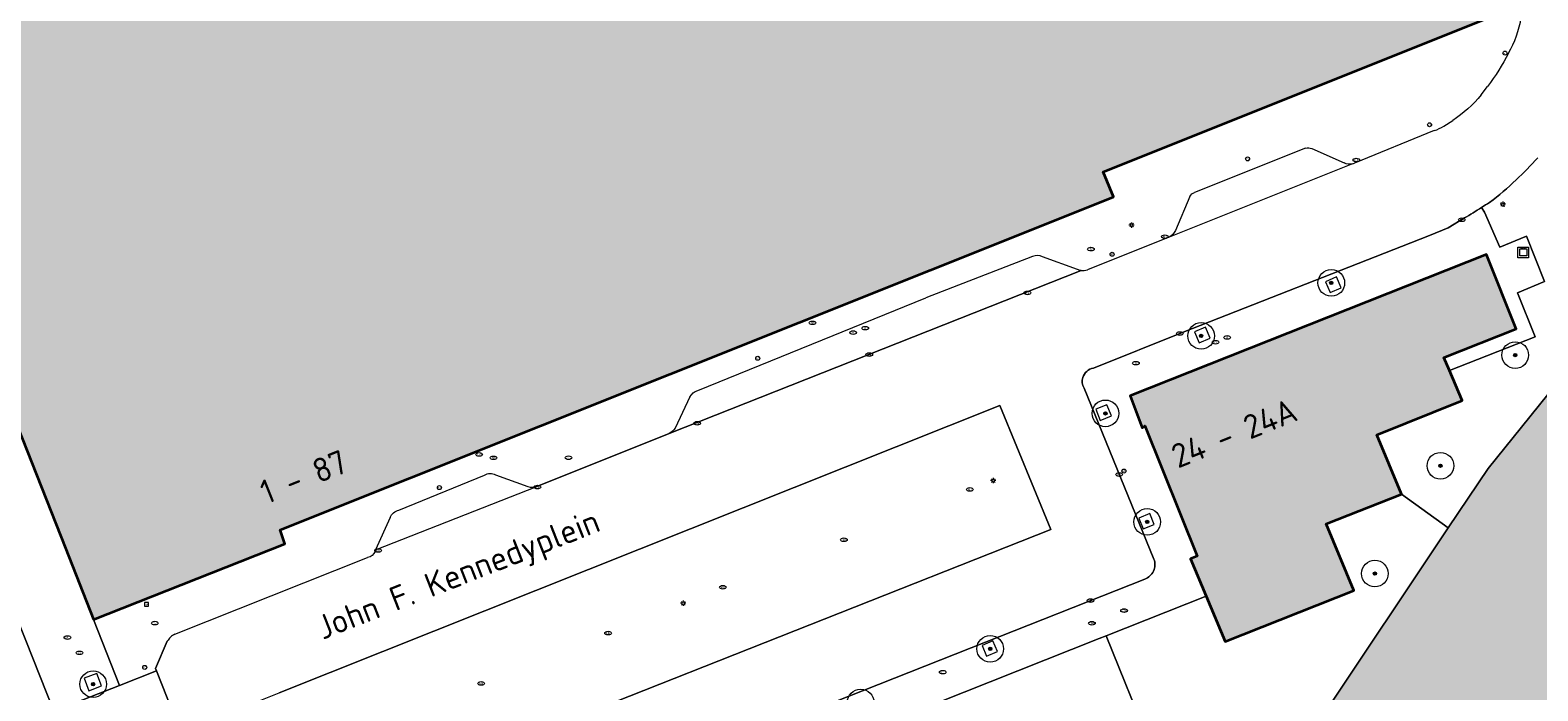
# Model space of a CAD drawing. Header units: metres. Extents: x 125349 to 128236, y 501602 to 503797.
# Tile 323 of 656: x 126555 to 126669, y 502405 to 502454. Entities that reach past the tile are written whole.
import ezdxf
from ezdxf.enums import TextEntityAlignment as Align

# ---------------------------------------------------------------- set-up
doc = ezdxf.new("R2010")
doc.units = ezdxf.units.M
doc.layers.get('0').update_dxf_attribs({"linetype": 'CONTINUOUS'})
for name, color, linetype, lineweight in [('B-WE-GK-BESCHOEIING-G', 130, 'GK-BESCHOEIING-SO', 18), ('B-WE-GR-BEPLANTING_CULTUUR_BOSPLANTSOEN-GV', 90, 'CONTINUOUS', 18), ('B-WE-GR-BOOM-S-500', 90, 'CONTINUOUS', 18), ('B-WE-IE-MEUBILAIR-S', 7, 'CONTINUOUS', 18), ('B-WE-IE-MEUBILAIR_WEGMEUBILAIR-GV', 7, 'CONTINUOUS', 18), ('B-WE-IE-MEUBILAIR_WEGMEUBILAIR_CONTAINER-S', 7, 'CONTINUOUS', 18), ('B-WE-OG-BEBOUWING-GV', 7, 'CONTINUOUS', 35), ('B-WE-OG-BEBOUWING-T18', 10, 'CONTINUOUS', 18), ('B-WE-OG-TERREIN_BEGROEID-GV', 7, 'CONTINUOUS', 18), ('B-WE-OG-TERREIN_ERF-GV', 7, 'CONTINUOUS', 18), ('B-WE-OG-TOPOGRAFIE-T18', 10, 'CONTINUOUS', 18), ('B-WE-OG-WATER_SLOOT-GV', 120, 'CONTINUOUS', 18), ('B-WE-VH-OPENVERHARDING-GV', 90, 'CONTINUOUS', 18), ('B-WE-VH-OPENVERHARDING_BETONSTRAATSTEEN-GV', 90, 'CONTINUOUS', 18)]:
    doc.layers.add(name, color=color, linetype=linetype, lineweight=lineweight)
doc.layers.add('B-WE-OG-BEBOUWING-V', color=7, linetype='CONTINUOUS', lineweight=18, true_color=0xcc646e)
doc.layers.add('B-WE-OG-WATER_SLOOT-V', color=7, linetype='CONTINUOUS', lineweight=18, true_color=0x73e9ff)
doc.styles.add('NLCS-ISO', font='NLCS-ISO.ttf')
doc.styles.add('NLCS-ISO-M1000-T18', font='NLCS-ISO.ttf', dxfattribs={"height": 1.8})
doc.linetypes.add('GK-BESCHOEIING-SO', pattern='A,18,-3,[1,NLCS.SHX,S=0.6,R=0,X=0,Y=0],-3', length=24)

# ---------------------------------------------------------------- blocks, each defined once
blk = doc.blocks.new('SIE-WEG_CONTAINER_ALGEMEEN-SO')
at = {"color": 0, "linetype": 'ByBlock', "lineweight": -2}
for points in [[(2, -2), (-2, -2), (-2, 2), (2, 2)], [(-1.3, 1.3), (1.3, 1.3), (1.3, -1.3), (-1.3, -1.3)]]:
    blk.add_lwpolyline(points, close=True, dxfattribs=at)
blk.add_lwpolyline([(-0.87, 1.8), (0, 1.3), (0.87, 1.8)], dxfattribs=at)
blk = doc.blocks.new('SIE-MEUBILAIR_BORD_LOCATIEPAAL-SO')
blk.add_lwpolyline([(-0.75, -0.75), (0.75, -0.75), (0.75, 0.75), (-0.75, 0.75)], close=True)
at = {"style": 'NLCS-ISO'}
blk.add_text('lp', height=0.75, dxfattribs=at).set_placement((0.01, 0.12), align=Align.MIDDLE_CENTER)
blk = doc.blocks.new('SIE-MEUBILAIR_PAAL_LICHTMAST-SO')
for points in [[(-0.62, 0), (-1, 0)], [(-0.71, 0.71), (-0.44, 0.44)], [(0, 1), (0, 0.62)], [(0.44, 0.44), (0.71, 0.71)], [(1, 0), (0.62, 0)], [(-0.71, -0.71), (-0.44, -0.44)], [(0, -0.62), (0, -1)], [(0.44, -0.44), (0.71, -0.71)]]:
    blk.add_lwpolyline(points)
blk.add_circle((0, 0), 0.5)
blk = doc.blocks.new('SIE-MEUBILAIR_PAAL_AFSLUITPAAL-SO')
blk.add_circle((0, 0), 0.75)
at = {"style": 'NLCS-ISO'}
blk.add_text('af', height=0.75, dxfattribs=at).set_placement((0, 0.05), align=Align.MIDDLE_CENTER)
blk = doc.blocks.new('SIE-MEUBILAIR_PAAL_VERKEERSBORD-SO')
blk.add_circle((0, 0), 0.75)
at = {"style": 'NLCS-ISO'}
blk.add_text('vb', height=0.75, dxfattribs=at).set_placement((0, 0.07), align=Align.MIDDLE_CENTER)
blk = doc.blocks.new('SIE-MEUBILAIR_PUT_RIOOLPUT-SO')
blk.add_ellipse((0, 0), major_axis=(1.25, 0), ratio=0.54)
at = {"style": 'NLCS-ISO'}
blk.add_text('ri', height=0.75, dxfattribs=at).set_placement((-0.04, 0.07), align=Align.MIDDLE_CENTER)
blk = doc.blocks.new('SIE-MEUBILAIR_PUT_GASPUT-SO')
blk.add_ellipse((0, 0), major_axis=(1.25, 0), ratio=0.54)
at = {"style": 'NLCS-ISO'}
blk.add_text('gas ', height=0.75, dxfattribs=at).set_placement((0.53, 0.16), align=Align.MIDDLE_CENTER)
blk = doc.blocks.new('SIE-MEUBILAIR_PUT_KOLK-SO')
blk.add_ellipse((0, 0), major_axis=(1.25, 0), ratio=0.54)
at = {"style": 'NLCS-ISO'}
blk.add_text('klk', height=0.75, dxfattribs=at).set_placement((0.03, 0), align=Align.MIDDLE_CENTER)
blk = doc.blocks.new('SIE-MEUBILAIR_PUT_WATERLEIDINGPUT-SO')
blk.add_ellipse((0, 0), major_axis=(1.25, 0), ratio=0.54)
at = {"style": 'NLCS-ISO'}
blk.add_text('wl', height=0.75, dxfattribs=at).set_placement((-0.14, 0), align=Align.MIDDLE_CENTER)
blk = doc.blocks.new('SIE-MEUBILAIR_PUT_BRANDKRAAN-SO')
blk.add_ellipse((0, 0), major_axis=(1.25, 0), ratio=0.54)
at = {"style": 'NLCS-ISO'}
blk.add_text('bk', height=0.75, dxfattribs=at).set_placement((0.03, 0), align=Align.MIDDLE_CENTER)
blk = doc.blocks.new('SGR-BOOM_01-SO')
at = {"linetype": 'ByBlock', "lineweight": 18}
h = blk.add_hatch(color=0, dxfattribs=at)
h.dxf.hatch_style = 1
edge = h.paths.add_edge_path()
edge.add_arc((0, 0), 0.25, 0, 360)
at = {"color": 0, "linetype": 'ByBlock', "lineweight": 18}
for radius in [2, 0.25]:
    blk.add_circle((0, 0), radius, dxfattribs=at)

msp = doc.modelspace()

# ---------------------------------------------------------------- hatches: boundary and pattern name
at = {"layer": 'B-WE-OG-BEBOUWING-V'}
for points in [[(126658.248, 502473.318), (126653.148, 502486.027), (126649.096, 502484.376), (126642.819, 502500), (126641.938, 502502.19), (126641.21, 502503.95), (126640.745, 502505.076), (126638.408, 502510.729), (126616.778, 502502.242), (126611.175, 502500), (126573.076, 502484.754), (126566.764, 502482.228), (126563.211, 502480.804), (126555.947, 502498.928), (126540.023, 502492.567), (126540.088, 502492.383), (126530.727, 502488.653), (126529.894, 502486.664), (126532.533, 502479.957), (126532.348, 502479.867), (126542.594, 502454.232), (126544.771, 502449.125), (126558.106, 502415.352), (126560.218, 502410.003), (126574.584, 502415.675), (126574.234, 502416.726), (126632.702, 502440.091), (126636.749, 502441.71), (126635.987, 502443.592), (126665.452, 502455.364), (126662.908, 502461.707), (126658.988, 502471.475)], [(126643.703, 502411.756), (126645.127, 502408.338), (126654.787, 502412.17), (126652.708, 502417.164), (126658.377, 502419.413), (126656.525, 502423.857), (126662.917, 502426.428), (126661.962, 502428.68), (126661.551, 502429.649), (126666.957, 502431.805), (126664.732, 502437.385), (126638.007, 502426.78), (126638.908, 502424.378), (126639.108, 502424.528), (126641.761, 502417.923), (126643.041, 502414.749), (126642.54, 502414.55)]]:
    msp.add_hatch(color=256, dxfattribs=at).paths.add_polyline_path(points)
at = {"layer": 'B-WE-OG-WATER_SLOOT-V'}
h = msp.add_hatch(color=256, dxfattribs=at)
edge = h.paths.add_edge_path()
edge.add_line((126643.756, 502389.761), (126644.461, 502388.028))
edge.add_line((126644.461, 502388.028), (126641.914, 502387.005))
edge.add_line((126641.914, 502387.005), (126637.903, 502385.393))
edge.add_line((126637.903, 502385.393), (126637.918, 502385.245))
edge.add_line((126637.918, 502385.245), (126638.076, 502383.644))
edge.add_line((126638.076, 502383.644), (126637.882, 502382.393))
edge.add_line((126637.882, 502382.393), (126637.538, 502380.99))
edge.add_line((126637.538, 502380.99), (126636.996, 502379.188))
edge.add_line((126636.996, 502379.188), (126636.204, 502377.683))
edge.add_line((126636.204, 502377.683), (126635.058, 502376.477))
edge.add_line((126635.058, 502376.477), (126633.562, 502375.57))
edge.add_line((126633.562, 502375.57), (126631.866, 502374.662))
edge.add_line((126631.866, 502374.662), (126627.323, 502372.841))
edge.add_line((126627.323, 502372.841), (126624.376, 502371.928))
edge.add_line((126624.376, 502371.928), (126621.23, 502370.763))
edge.add_line((126621.23, 502370.763), (126616.639, 502368.742))
edge.add_line((126616.639, 502368.742), (126610.413, 502365.332))
edge.add_line((126610.413, 502365.332), (126612.711, 502363.823))
edge.add_line((126612.711, 502363.823), (126606.148, 502354.143))
edge.add_line((126606.148, 502354.143), (126609.33, 502337.941))
edge.add_line((126609.33, 502337.941), (126617.246, 502332.601))
edge.add_line((126617.246, 502332.601), (126625.334, 502333.015))
edge.add_line((126625.334, 502333.015), (126628.389, 502337.327))
edge.add_line((126628.389, 502337.327), (126634.847, 502346.811))
edge.add_line((126634.847, 502346.811), (126642.45, 502358.138))
edge.add_line((126642.45, 502358.138), (126642.736, 502358.564))
edge.add_line((126642.736, 502358.564), (126645.358, 502362.471))
edge.add_line((126645.358, 502362.471), (126643.805, 502363.491))
edge.add_line((126643.805, 502363.491), (126646.959, 502368.236))
edge.add_line((126646.959, 502368.236), (126648.533, 502367.202))
edge.add_line((126648.533, 502367.202), (126649.981, 502369.358))
edge.add_line((126649.981, 502369.358), (126650.243, 502369.749))
edge.add_line((126650.243, 502369.749), (126652.628, 502373.302))
edge.add_line((126652.628, 502373.302), (126668.358, 502396.869))
edge.add_line((126668.358, 502396.869), (126666.902, 502398.017))
edge.add_line((126666.902, 502398.017), (126670.055, 502402.762))
edge.add_line((126670.055, 502402.762), (126671.575, 502401.691))
edge.add_line((126671.575, 502401.691), (126674.73, 502406.417))
edge.add_line((126674.73, 502406.417), (126688.403, 502426.88))
edge.add_line((126688.403, 502426.88), (126686.823, 502427.886))
edge.add_line((126686.823, 502427.886), (126689.978, 502432.63))
edge.add_line((126689.978, 502432.63), (126691.569, 502431.617))
edge.add_line((126691.569, 502431.617), (126694.492, 502435.993))
edge.add_line((126694.492, 502435.993), (126694.846, 502436.522))
edge.add_line((126694.846, 502436.522), (126704.233, 502450.775))
edge.add_arc((126630.446, 502495.925), 86.505, 328.53755, 329.07337)
edge.add_line((126704.652, 502451.467), (126704.93, 502451.932))
edge.add_line((126704.93, 502451.932), (126710.552, 502462.722))
edge.add_line((126710.552, 502462.722), (126710.567, 502462.716))
edge.add_arc((126706.243, 502464.681), 4.75, 335.56227, 337.4695)
edge.add_arc((126630.838, 502493.382), 85.43, 339.06771, 340.59676)
edge.add_arc((126612.973, 502499.816), 104.418, 340.52366, 346.88912)
edge.add_arc((126668.847, 502484.397), 46.562, 349.77299, 358.09358)
edge.add_arc((126666.779, 502484.282), 48.625, 358.31017, 364.14433)
edge.add_line((126715.277, 502487.796), (126715.229, 502488.407))
edge.add_line((126715.229, 502488.407), (126715.21, 502488.63))
edge.add_arc((126643.189, 502482.308), 72.298, 5.01621, 9.04946)
edge.add_arc((126653.7, 502483.926), 61.663, 9.1018, 11.89641)
edge.add_arc((126649.532, 502482.968), 65.939, 11.96411, 13.82902)
edge.add_line((126713.56, 502498.729), (126713.266, 502500))
edge.add_line((126713.266, 502500), (126712.847, 502501.786))
edge.add_line((126712.847, 502501.786), (126712.118, 502504.861))
edge.add_line((126712.118, 502504.861), (126710.352, 502504.395))
edge.add_line((126710.352, 502504.395), (126709.022, 502509.935))
edge.add_line((126709.022, 502509.935), (126710.805, 502510.375))
edge.add_line((126710.805, 502510.375), (126710.546, 502511.458))
edge.add_line((126710.546, 502511.458), (126709.585, 502515.476))
edge.add_line((126709.585, 502515.476), (126707.475, 502524.731))
edge.add_line((126707.475, 502524.731), (126705.708, 502532.385))
edge.add_line((126705.708, 502532.385), (126704.088, 502539.338))
edge.add_line((126704.088, 502539.338), (126703.601, 502542.189))
edge.add_line((126703.601, 502542.189), (126702.647, 502552.689))
edge.add_line((126702.647, 502552.689), (126696.54, 502552.685))
edge.add_line((126696.54, 502552.685), (126694.59, 502552.684))
edge.add_line((126694.59, 502552.684), (126693.198, 502552.683))
edge.add_line((126693.198, 502552.683), (126688.817, 502545.499))
edge.add_line((126688.817, 502545.499), (126689.427, 502536.749))
edge.add_line((126689.427, 502536.749), (126690.104, 502528.343))
edge.add_line((126690.104, 502528.343), (126690.281, 502526.149))
edge.add_line((126690.281, 502526.149), (126691.037, 502515.8))
edge.add_line((126691.037, 502515.8), (126691.298, 502512.348))
edge.add_line((126691.298, 502512.348), (126691.793, 502505.801))
edge.add_line((126691.793, 502505.801), (126692.192, 502501.445))
edge.add_line((126692.192, 502501.445), (126692.293, 502500))
edge.add_line((126692.293, 502500), (126694.069, 502474.439))
edge.add_line((126694.069, 502474.439), (126694.865, 502463.895))
edge.add_arc((126683.234, 502462.979), 11.667, -6.62985, 4.50333, ccw=False)
edge.add_arc((126680.849, 502463.409), 14.087, 339.448, 352.75202, ccw=False)
edge.add_arc((126681.155, 502462.895), 13.625, 335.44022, 341.02112, ccw=False)
edge.add_arc((126686, 502460.776), 8.338, 319.69296, 334.84911, ccw=False)
edge.add_line((126692.358, 502455.382), (126687.335, 502449.196))
edge.add_line((126687.335, 502449.196), (126686.316, 502447.932))
edge.add_line((126686.316, 502447.932), (126678.854, 502438.678))
edge.add_line((126678.854, 502438.678), (126680.21, 502437.65))
edge.add_line((126680.21, 502437.65), (126672.89, 502428.17))
edge.add_line((126672.89, 502428.17), (126671.358, 502429.382))
edge.add_line((126671.358, 502429.382), (126671.223, 502429.214))
edge.add_line((126671.223, 502429.214), (126664.858, 502421.332))
edge.add_line((126664.858, 502421.332), (126661.873, 502416.866))
edge.add_line((126661.873, 502416.866), (126652.33, 502402.588))
edge.add_line((126652.33, 502402.588), (126643.898, 502389.973))
edge.add_line((126643.898, 502389.973), (126643.756, 502389.761))

# ---------------------------------------------------------------- linework, layer by layer
at = {"layer": 'B-WE-GK-BESCHOEIING-G', "flags": 128}
msp.add_lwpolyline([(126643.898, 502389.973), (126664.858, 502421.332), (126671.223, 502429.214), (126687.335, 502449.196), (126692.358, 502455.382)], dxfattribs=at)
at = {"layer": 'B-WE-GR-BEPLANTING_CULTUUR_BOSPLANTSOEN-GV', "flags": 128}
msp.add_lwpolyline([(126661.873, 502416.866), (126658.377, 502419.413), (126652.708, 502417.164), (126654.787, 502412.17), (126645.127, 502408.338), (126643.703, 502411.756), (126636.214, 502408.779), (126639.469, 502400.68), (126643.756, 502389.761), (126643.898, 502389.973), (126652.33, 502402.588)], close=True, dxfattribs=at)
at = {"layer": 'B-WE-IE-MEUBILAIR_WEGMEUBILAIR-GV', "flags": 128}
for points in [[(126653.843, 502434.888), (126653.476, 502435.711), (126652.653, 502435.344), (126653.02, 502434.521)], [(126642.845, 502431.581), (126643.183, 502430.756), (126644.008, 502431.094), (126643.67, 502431.919)], [(126635.423, 502425.769), (126635.762, 502424.929), (126636.602, 502425.268), (126636.263, 502426.108)], [(126639.473, 502417.949), (126638.654, 502417.612), (126638.991, 502416.793), (126639.81, 502417.13)], [(126627.709, 502408.398), (126626.898, 502408.059), (126627.237, 502407.248), (126628.048, 502407.587)], [(126560.457, 502405.945), (126559.522, 502405.589), (126559.878, 502404.654), (126560.813, 502405.01)]]:
    msp.add_lwpolyline(points, close=True, dxfattribs=at)
at = {"layer": 'B-WE-OG-BEBOUWING-GV', "flags": 128}
msp.add_lwpolyline([(126542.594, 502454.232), (126544.771, 502449.125), (126558.106, 502415.352), (126560.218, 502410.003), (126574.584, 502415.675), (126574.234, 502416.726), (126632.702, 502440.091), (126636.749, 502441.71), (126635.987, 502443.592), (126665.452, 502455.364)], dxfattribs=at)
msp.add_lwpolyline([(126643.703, 502411.756), (126645.127, 502408.338), (126654.787, 502412.17), (126652.708, 502417.164), (126658.377, 502419.413), (126656.525, 502423.857), (126662.917, 502426.428), (126661.962, 502428.68), (126661.551, 502429.649), (126666.957, 502431.805), (126664.732, 502437.385), (126638.007, 502426.78), (126638.908, 502424.378), (126639.108, 502424.528), (126641.761, 502417.923), (126643.041, 502414.749), (126642.54, 502414.55)], close=True, dxfattribs=at)
at = {"layer": 'B-WE-OG-TERREIN_BEGROEID-GV', "flags": 128}
for points in [[(126658.377, 502419.413), (126661.873, 502416.866), (126664.858, 502421.332), (126671.223, 502429.214), (126671.358, 502429.382), (126678.854, 502438.678), (126686.316, 502447.932), (126680.834, 502452.352), (126676.153, 502463.898), (126673.97, 502463.029)], [(126664.373, 502440.903), (126664.593, 502440.559), (126665.745, 502437.937), (126667.736, 502438.768), (126669.085, 502435.345), (126667.072, 502434.515), (126668.401, 502431.194), (126661.962, 502428.68), (126662.917, 502426.428), (126656.525, 502423.857), (126658.377, 502419.413)]]:
    msp.add_lwpolyline(points, dxfattribs=at)
at = {"layer": 'B-WE-OG-TERREIN_BEGROEID-GV'}
for points in [[(126668.596, 502444.64, -0.0236349), (126666.959, 502442.977)], [(126666.959, 502442.977, -0.0351188), (126664.971, 502441.296)], [(126664.971, 502441.296, -0.0050385), (126664.373, 502440.903)]]:
    msp.add_lwpolyline(points, format="xyb", dxfattribs=at)
at = {"layer": 'B-WE-OG-TERREIN_ERF-GV', "flags": 128}
msp.add_lwpolyline([(126639.469, 502400.68), (126636.214, 502408.779), (126635.687, 502408.569), (126584.897, 502388.402)], dxfattribs=at)
at = {"layer": 'B-WE-OG-WATER_SLOOT-GV', "flags": 128}
msp.add_lwpolyline([(126692.358, 502455.382), (126687.335, 502449.196), (126686.316, 502447.932), (126678.854, 502438.678), (126680.21, 502437.65), (126672.89, 502428.17), (126671.358, 502429.382), (126671.223, 502429.214), (126664.858, 502421.332), (126661.873, 502416.866), (126652.33, 502402.588), (126643.898, 502389.973), (126643.756, 502389.761)], dxfattribs=at)
at = {"layer": 'B-WE-VH-OPENVERHARDING-GV', "flags": 128}
for points in [[(126524.252, 502489.6), (126524.932, 502486.664), (126525.164, 502485.675), (126526.034, 502482.858), (126528.624, 502475.281), (126532.781, 502464.756), (126542.073, 502441.342), (126544.859, 502434.268), (126548.838, 502424.211), (126555.137, 502408.411), (126557.231, 502403.129), (126562.172, 502405.057), (126560.218, 502410.003), (126558.106, 502415.352), (126544.771, 502449.125), (126542.594, 502454.232), (126532.348, 502479.867), (126532.533, 502479.957), (126529.894, 502486.664)], [(126567.091, 502378.254), (126565.564, 502382.106), (126563.949, 502386.181), (126559.981, 502396.19), (126557.231, 502403.129), (126555.137, 502408.411), (126548.838, 502424.211), (126544.859, 502434.268), (126542.073, 502441.342), (126532.781, 502464.756), (126528.624, 502475.281), (126526.034, 502482.858), (126525.164, 502485.675), (126524.932, 502486.664), (126524.252, 502489.6)], [(126584.897, 502388.402), (126635.687, 502408.569), (126636.214, 502408.779), (126643.703, 502411.756), (126642.54, 502414.55), (126643.041, 502414.749), (126641.761, 502417.923), (126639.108, 502424.528), (126638.908, 502424.378), (126638.007, 502426.78), (126664.732, 502437.385), (126666.957, 502431.805), (126661.551, 502429.649), (126661.962, 502428.68), (126668.401, 502431.194), (126667.072, 502434.515), (126669.085, 502435.345), (126667.736, 502438.768), (126665.745, 502437.937), (126664.593, 502440.559), (126664.373, 502440.903)], [(126663.081, 502440.124), (126661.864, 502439.392), (126660.463, 502438.797), (126659.061, 502438.268), (126641.977, 502431.548)], [(126641.977, 502431.548), (126635.245, 502428.858)], [(126634.552, 502427.354), (126639.792, 502414.527)], [(126639.104, 502413.023), (126626.083, 502407.884), (126602.936, 502398.729), (126572.657, 502386.726), (126566.979, 502401.023), (126564.186, 502399.926), (126568.85, 502388.066), (126563.949, 502386.181), (126565.564, 502382.106), (126568.436, 502383.187), (126571.158, 502382.409), (126575.023, 502384.491), (126575.105, 502384.52)]]:
    msp.add_lwpolyline(points, dxfattribs=at)
at = {"layer": 'B-WE-VH-OPENVERHARDING-GV'}
for points in [[(126664.373, 502440.903, -0.0130723), (126663.081, 502440.124)], [(126635.245, 502428.858, 0.270911), (126634.448, 502428.16)], [(126634.448, 502428.16, 0.2182507), (126634.552, 502427.354)], [(126639.792, 502414.527, -0.1955812), (126639.751, 502413.632)], [(126639.751, 502413.632, -0.1958733), (126639.104, 502413.023)]]:
    msp.add_lwpolyline(points, format="xyb", dxfattribs=at)
at = {"layer": 'B-WE-VH-OPENVERHARDING-GV', "flags": 128}
msp.add_lwpolyline([(126557.231, 502403.129), (126559.981, 502396.19), (126564.186, 502399.926), (126566.979, 502401.023), (126564.947, 502406.14), (126562.172, 502405.057)], close=True, dxfattribs=at)
at = {"layer": 'B-WE-VH-OPENVERHARDING_BETONSTRAATSTEEN-GV', "flags": 128}
for points in [[(126667.548, 502456.203), (126667.453, 502456.165), (126665.452, 502455.364), (126635.987, 502443.592), (126636.749, 502441.71), (126632.702, 502440.091), (126574.234, 502416.726), (126574.584, 502415.675), (126560.218, 502410.003), (126562.172, 502405.057), (126564.947, 502406.14)], [(126664.342, 502449.363), (126664.821, 502449.985)], [(126660.823, 502446.674), (126654.836, 502444.24)], [(126661.544, 502446.999), (126662.205, 502447.429)], [(126651.164, 502445.356), (126642.834, 502442.043)], [(126651.628, 502445.324), (126654.072, 502444.258)], [(126654.679, 502444.177), (126640.927, 502438.685)], [(126642.491, 502441.726), (126641.396, 502439.183)], [(126635.245, 502428.858), (126641.977, 502431.548), (126659.061, 502438.268), (126660.463, 502438.797), (126661.864, 502439.392), (126663.081, 502440.124)], [(126640.851, 502438.655), (126634.796, 502436.241)], [(126630.689, 502437.223), (126622.684, 502434.132)], [(126634.061, 502436.259), (126631.431, 502437.209)], [(126634.32, 502436.181), (126603.418, 502423.955), (126593.488, 502419.984)], [(126603.418, 502423.955), (126634.32, 502436.181)], [(126605.557, 502427.19), (126622.684, 502434.132)], [(126639.792, 502414.527), (126634.552, 502427.354)], [(126604.977, 502426.697), (126603.863, 502424.352)], [(126572.393, 502403.787), (126574.162, 502404.496), (126628.233, 502426.062), (126632.058, 502416.746), (126577.802, 502395.291)], [(126577.802, 502395.291), (126632.058, 502416.746), (126628.233, 502426.062), (126574.162, 502404.496)], [(126593.488, 502419.984), (126603.418, 502423.955)], [(126583.133, 502418.21), (126589.548, 502420.838)], [(126590.39, 502420.849), (126592.809, 502419.972)], [(126581.39, 502415.217), (126593.488, 502419.984)], [(126582.478, 502417.642), (126581.39, 502415.217)], [(126581.39, 502415.217), (126581.343, 502415.111)], [(126566.332, 502408.901), (126580.79, 502414.644)], [(126626.083, 502407.884), (126639.104, 502413.023)], [(126565.757, 502408.362), (126564.871, 502406.332), (126564.947, 502406.14), (126566.979, 502401.023), (126572.657, 502386.726), (126602.936, 502398.729), (126626.083, 502407.884)], [(126564.947, 502406.14), (126564.871, 502406.332), (126565.757, 502408.362)]]:
    msp.add_lwpolyline(points, dxfattribs=at)
at = {"layer": 'B-WE-VH-OPENVERHARDING_BETONSTRAATSTEEN-GV'}
for points in [[(126666.392, 502452.493, 0.0867953), (126667.355, 502455.152)], [(126666.392, 502452.493, -0.0443427), (126664.821, 502449.985)], [(126664.342, 502449.363, -0.0768779), (126662.205, 502447.429)], [(126660.823, 502446.674, 0.0265786), (126661.544, 502446.999)], [(126651.164, 502445.356, -0.2328405), (126651.628, 502445.324)], [(126654.679, 502444.177, -0.2027628), (126654.072, 502444.258)], [(126654.679, 502444.177, 0.0559794), (126654.836, 502444.24)], [(126666.959, 502442.977, 0.0236349), (126668.596, 502444.64)], [(126642.491, 502441.726, -0.236355), (126642.834, 502442.043)], [(126664.971, 502441.296, 0.0351188), (126666.959, 502442.977)], [(126663.081, 502440.124, 0.0130723), (126664.373, 502440.903)], [(126664.373, 502440.903, 0.0050385), (126664.971, 502441.296)], [(126640.927, 502438.685, -0.02277), (126640.851, 502438.655)], [(126641.396, 502439.183, -0.1954292), (126640.927, 502438.685)], [(126631.431, 502437.209, 0.2210476), (126630.689, 502437.223)], [(126634.32, 502436.181, -0.0761303), (126634.061, 502436.259)], [(126634.32, 502436.181, 0.1344363), (126634.796, 502436.241)], [(126634.448, 502428.16, -0.270911), (126635.245, 502428.858)], [(126634.552, 502427.354, -0.2182507), (126634.448, 502428.16)], [(126604.977, 502426.697, -0.2058957), (126605.557, 502427.19)], [(126603.863, 502424.352, -0.1544341), (126603.418, 502423.955)], [(126589.548, 502420.838, -0.2600819), (126590.39, 502420.849)], [(126592.809, 502419.972, 0.1502002), (126593.488, 502419.984)], [(126582.478, 502417.642, -0.2657331), (126583.133, 502418.21)], [(126581.343, 502415.111, -0.2764889), (126580.79, 502414.644)], [(126639.751, 502413.632, 0.1955812), (126639.792, 502414.527)], [(126639.104, 502413.023, 0.1958733), (126639.751, 502413.632)], [(126566.332, 502408.901, 0.1579983), (126565.757, 502408.362)]]:
    msp.add_lwpolyline(points, format="xyb", dxfattribs=at)

# ---------------------------------------------------------------- block references
at = {"layer": 'B-WE-GR-BOOM-S-500', "xscale": 0.5, "yscale": 0.5, "zscale": 0.5}
for p in [(126653.099, 502435.25), (126643.33, 502431.275), (126666.9, 502429.837), (126636.147, 502425.465), (126661.285, 502421.535), (126639.288, 502417.318), (126656.369, 502413.443), (126627.507, 502407.797), (126560.191, 502405.147), (126617.782, 502403.77)]:
    msp.add_blockref('SGR-BOOM_01-SO', p, dxfattribs=at)
at = {"layer": 'B-WE-IE-MEUBILAIR-S', "xscale": 0.2, "yscale": 0.2, "zscale": 0.2}
for name, p in [('SIE-MEUBILAIR_PAAL_AFSLUITPAAL-SO', (126666.13, 502452.492)), ('SIE-MEUBILAIR_PAAL_AFSLUITPAAL-SO', (126660.47, 502447.113)), ('SIE-MEUBILAIR_PAAL_VERKEERSBORD-SO', (126646.822, 502444.559)), ('SIE-MEUBILAIR_PUT_KOLK-SO', (126654.976, 502444.471)), ('SIE-MEUBILAIR_PAAL_LICHTMAST-SO', (126665.965, 502441.147)), ('SIE-MEUBILAIR_PAAL_LICHTMAST-SO', (126638.117, 502439.595)), ('SIE-MEUBILAIR_PUT_KOLK-SO', (126662.891, 502439.991)), ('SIE-MEUBILAIR_PUT_KOLK-SO', (126640.606, 502438.719)), ('SIE-MEUBILAIR_PUT_RIOOLPUT-SO', (126635.064, 502437.79)), ('SIE-MEUBILAIR_PAAL_AFSLUITPAAL-SO', (126636.653, 502437.398)), ('SIE-MEUBILAIR_PUT_KOLK-SO', (126630.292, 502434.5)), ('SIE-MEUBILAIR_PUT_GASPUT-SO', (126614.174, 502432.255)), ('SIE-MEUBILAIR_PUT_RIOOLPUT-SO', (126618.13, 502431.858)), ('SIE-MEUBILAIR_PUT_RIOOLPUT-SO', (126617.227, 502431.52)), ('SIE-MEUBILAIR_PUT_KOLK-SO', (126641.736, 502431.452)), ('SIE-MEUBILAIR_PUT_RIOOLPUT-SO', (126644.412, 502430.802)), ('SIE-MEUBILAIR_PUT_RIOOLPUT-SO', (126645.291, 502431.162)), ('SIE-MEUBILAIR_PAAL_VERKEERSBORD-SO', (126610.06, 502429.594)), ('SIE-MEUBILAIR_PUT_KOLK-SO', (126618.429, 502429.87)), ('SIE-MEUBILAIR_PUT_RIOOLPUT-SO', (126638.438, 502429.231)), ('SIE-MEUBILAIR_PUT_KOLK-SO', (126605.52, 502424.717)), ('SIE-MEUBILAIR_PUT_GASPUT-SO', (126589.15, 502422.381)), ('SIE-MEUBILAIR_PUT_GASPUT-SO', (126590.232, 502422.129)), ('SIE-MEUBILAIR_PUT_RIOOLPUT-SO', (126595.857, 502422.137)), ('SIE-MEUBILAIR_PAAL_LICHTMAST-SO', (126627.731, 502420.417)), ('SIE-MEUBILAIR_PUT_KOLK-SO', (126637.181, 502420.873)), ('SIE-MEUBILAIR_PAAL_AFSLUITPAAL-SO', (126637.535, 502421.137)), ('SIE-MEUBILAIR_PAAL_VERKEERSBORD-SO', (126586.173, 502419.895)), ('SIE-MEUBILAIR_PUT_KOLK-SO', (126593.522, 502419.936)), ('SIE-MEUBILAIR_PUT_KOLK-SO', (126625.975, 502419.756)), ('SIE-MEUBILAIR_PUT_KOLK-SO', (126616.528, 502415.981)), ('SIE-MEUBILAIR_PUT_KOLK-SO', (126581.569, 502415.175)), ('SIE-MEUBILAIR_PUT_KOLK-SO', (126607.443, 502412.416)), ('SIE-MEUBILAIR_PAAL_LICHTMAST-SO', (126604.471, 502411.219)), ('SIE-MEUBILAIR_PUT_KOLK-SO', (126635.033, 502411.413)), ('SIE-MEUBILAIR_BORD_LOCATIEPAAL-SO', (126564.202, 502411.136)), ('SIE-MEUBILAIR_PUT_GASPUT-SO', (126637.545, 502410.663)), ('SIE-MEUBILAIR_PUT_BRANDKRAAN-SO', (126564.821, 502409.726)), ('SIE-MEUBILAIR_PUT_GASPUT-SO', (126635.138, 502409.715)), ('SIE-MEUBILAIR_PUT_WATERLEIDINGPUT-SO', (126558.26, 502408.644)), ('SIE-MEUBILAIR_PUT_KOLK-SO', (126598.829, 502408.978)), ('SIE-MEUBILAIR_PUT_RIOOLPUT-SO', (126559.172, 502407.495)), ('SIE-MEUBILAIR_PAAL_VERKEERSBORD-SO', (126564.062, 502406.407)), ('SIE-MEUBILAIR_PUT_RIOOLPUT-SO', (126623.941, 502406.045)), ('SIE-MEUBILAIR_PUT_KOLK-SO', (126589.309, 502405.199))]:
    msp.add_blockref(name, p, dxfattribs=at)
at = {"layer": 'B-WE-IE-MEUBILAIR_WEGMEUBILAIR_CONTAINER-S', "xscale": 0.2, "yscale": 0.2, "zscale": 0.2}
msp.add_blockref('SIE-WEG_CONTAINER_ALGEMEEN-SO', (126667.503, 502437.542), dxfattribs=at)

# ---------------------------------------------------------------- texts
at = {"layer": 'B-WE-OG-BEBOUWING-T18', "style": 'NLCS-ISO-M1000-T18'}
for s, rotation, p in [('24 - 24A', 21.9, (126645.807, 502423.982)), ('1 - 87', 21.8, (126575.983, 502420.71))]:
    msp.add_text(s, height=1.8, rotation=rotation, dxfattribs=at).set_placement(p, align=Align.MIDDLE)
at = {"layer": 'B-WE-OG-TOPOGRAFIE-T18', "style": 'NLCS-ISO-M1000-T18'}
msp.add_text('John F. Kennedyplein', height=1.8, rotation=21.4, dxfattribs=at).set_placement((126587.667, 502413.151), align=Align.MIDDLE)

doc.saveas('drawing.dxf')
